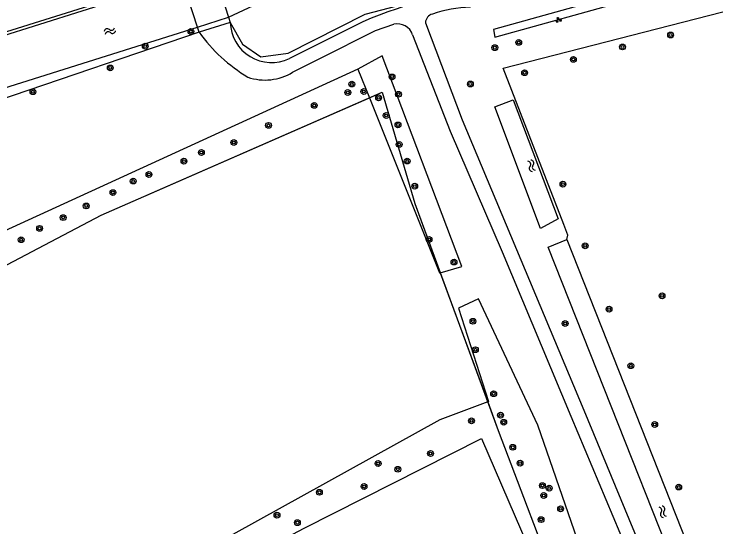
# Model space of a CAD drawing. Extents: x 135999 to 138000, y 396000 to 398501.
# Drawn here: x 136445.8 to 136542.6, y 396578.8 to 396649.5 of the extents above; entities that cross this region are included whole.
import ezdxf

# ---------------------------------------------------------------- set-up
doc = ezdxf.new("R2010")
doc.units = 0
for name, color, linetype in [('gg-afsc-draadraster', 7, 'Continuous'), ('gg-afsc-faunaraster', 7, 'Continuous'), ('gg-afsc-hekwerk', 7, 'Continuous'), ('gg-afsc-lijn draadraster', 7, 'Continuous'), ('gg-knt-onverhard', 7, 'Continuous'), ('gg-kntw-beschoeiing', 7, 'Continuous'), ('gg-kntw-bovenkant insteek waterloop', 7, 'Continuous'), ('gg-kntw-greppel-droge sloot', 7, 'Continuous'), ('gg-kwrk-kunstwerk niveau 01', 7, 'Continuous'), ('gt-grn-groengrens', 7, 'Continuous'), ('gt-symb-boom', 7, 'Continuous'), ('gt-symb-groenvak', 7, 'Continuous'), ('gt-symb-watersymbool', 7, 'Continuous')]:
    doc.layers.add(name, color=color, linetype=linetype)

# ---------------------------------------------------------------- blocks, each defined once
blk = doc.blocks.new('gt0-BOOM')
at = {"layer": 'gt-symb-boom'}
for radius in [0.4, 0.2]:
    blk.add_circle((0, 0), radius, dxfattribs=at)
blk = doc.blocks.new('gt0-WA')
at = {"layer": 'gt-symb-watersymbool'}
for centre, start, end in [((-0.323, 0.022), 28.07249, 151.92751), ((0.427, 0.422), 208.07248, 331.92751), ((-0.323, -0.428), 28.07249, 151.92751), ((0.427, -0.028), 208.07248, 331.92751)]:
    blk.add_arc(centre, 0.425, start, end, dxfattribs=at)
blk = doc.blocks.new('gt0-GRVAK')
at = {"layer": 'gt-symb-groenvak'}
for p, q in [((-0.11, 0.189), (-0.228, 0.24)), ((-0.182, 0.153), (0.088, 0.153)), ((-0.091, 0.211), (-0.156, 0.322)), ((-0.047, 0.214), (-0.047, 0.393)), ((-0.004, 0.211), (0.061, 0.322)), ((0.015, 0.189), (0.133, 0.24)), ((0.262, -0.052), (0.197, 0.059)), ((0.305, -0.049), (0.305, 0.13)), ((0.349, -0.052), (0.414, 0.059)), ((-0.245, -0.228), (-0.363, -0.177)), ((-0.318, -0.264), (-0.047, -0.264)), ((-0.226, -0.206), (-0.291, -0.095)), ((-0.183, -0.203), (-0.183, -0.024)), ((-0.139, -0.206), (-0.074, -0.095)), ((-0.12, -0.228), (-0.002, -0.177)), ((0.243, -0.074), (0.125, -0.023)), ((0.17, -0.11), (0.441, -0.11)), ((0.368, -0.074), (0.486, -0.023))]:
    blk.add_line(p, q, dxfattribs=at)

msp = doc.modelspace()

# ---------------------------------------------------------------- linework, layer by layer
at = {"layer": 'gg-afsc-draadraster'}
for p, q in [((136471.35, 396646.99), (136433.148, 396634.012)), ((136504.594, 396613.848), (136511.142, 396596.049))]:
    msp.add_line(p, q, dxfattribs=at)
for points in [[(136494.84, 396637.963), (136496.59, 396638.727), (136501.087, 396623.381), (136504.594, 396613.848)], [(136438.778, 396611.74), (136457.828, 396621.794), (136494.84, 396637.963)], [(136511.142, 396596.049), (136512.603, 396592.077), (136521.46, 396568.745), (136529.408, 396548.538)]]:
    msp.add_lwpolyline(points, dxfattribs=at)
at = {"layer": 'gg-afsc-faunaraster'}
msp.add_line((136522.058, 396618.423), (136522.165, 396619.016), dxfattribs=at)
for points in [[(136475.64, 396648.35), (136477.33, 396645.338), (136479.871, 396643.609), (136483.651, 396644.11), (136494.241, 396649.495), (136550.316, 396664.161), (136603.929, 396670.667)], [(136521.616, 396620.485), (136513.26, 396642.053), (136605.568, 396665.739), (136610.374, 396651.252), (136615.689, 396634.905), (136620.53, 396620.664), (136625.684, 396606.181), (136631.209, 396592.464), (136633.323, 396587.331), (136634.192, 396584.968)], [(136468.899, 396654.649), (136324.339, 396609.375), (136319.373, 396609.067), (136313.429, 396609.104), (136307.584, 396610.677), (136296.964, 396614.794), (136296.556, 396614.065)]]:
    msp.add_lwpolyline(points, dxfattribs=at)
at = {"layer": 'gg-afsc-hekwerk'}
msp.add_line((136522.165, 396619.016), (136521.616, 396620.485), dxfattribs=at)
at = {"layer": 'gg-afsc-lijn draadraster'}
msp.add_lwpolyline([(136438.778, 396611.74), (136457.828, 396621.794), (136496.59, 396638.727), (136501.087, 396623.381), (136512.603, 396592.077), (136521.46, 396568.745), (136529.408, 396548.538)], dxfattribs=at)
at = {"layer": 'gg-knt-onverhard'}
msp.add_line((136493.918, 396648.448), (136483.802, 396643.379), dxfattribs=at)
for points in [[(136484.242, 396641.484), (136488.01, 396643.372), (136495.652, 396647.237), (136498.201, 396648.112)], [(136502.548, 396648.303), (136507.613, 396634.903), (136524.406, 396594.887), (136533.796, 396572.134), (136538.157, 396561.108), (136542.539, 396550.609)], [(136500.792, 396646.637), (136505.955, 396633.354), (136513.147, 396616.711), (136522.607, 396594.067), (136532.253, 396571.073), (136537.52, 396557.872), (136540.915, 396549.914)]]:
    msp.add_lwpolyline(points, dxfattribs=at)
for centre, radius, start, end in [((136516.445, 396596.122), 56.969, 93.53278, 113.29294), ((136509.548, 396631.183), 19.29, 92.32186, 108.22638), ((136503.888, 396648.217), 1.342, 106.16049, 176.31111), ((136481.345, 396648.532), 5.708, 181.82217, 295.4915), ((136498.664, 396645.912), 2.248, 18.81355, 101.88261), ((136489.859, 396660.348), 22.826, 215.81807, 238.90988), ((136480.429, 396647.718), 7.308, 251.18297, 301.45053)]:
    msp.add_arc(centre, radius, start, end, dxfattribs=at)
at = {"layer": 'gg-kntw-beschoeiing'}
for p, q in [((136326.77, 396609.35), (136469.004, 396654.322)), ((136471.125, 396647.695), (136475.411, 396649.074)), ((136329.937, 396603.169), (136471.125, 396647.695))]:
    msp.add_line(p, q, dxfattribs=at)
msp.add_lwpolyline([(136475.411, 396649.074), (136540.63, 396679.53), (136542.22, 396680.041), (136543.89, 396680.231), (136651.21, 396683.2)], dxfattribs=at)
at = {"layer": 'gg-kntw-bovenkant insteek waterloop'}
msp.add_line((136522.058, 396618.423), (136552.337, 396541.836), dxfattribs=at)
for points in [[(136520.847, 396621.272), (136518.436, 396619.941), (136512.121, 396636.706), (136514.648, 396637.658), (136520.847, 396621.272)], [(136545.42, 396551.843), (136519.493, 396617.367), (136522.058, 396618.423)]]:
    msp.add_lwpolyline(points, dxfattribs=at)
at = {"layer": 'gg-kntw-greppel-droge sloot'}
msp.add_line((136493.252, 396641.928), (136494.84, 396637.963), dxfattribs=at)
for points in [[(136504.594, 396613.848), (136507.583, 396614.715), (136496.586, 396643.729), (136493.252, 396641.928)], [(136494.84, 396637.963), (136504.508, 396613.823), (136504.594, 396613.848)], [(136533.695, 396546.821), (136531.108, 396555.081), (136518.05, 396592.833), (136509.876, 396610.235), (136507.135, 396608.955), (136511.238, 396596.085), (136511.142, 396596.049)], [(136511.142, 396596.049), (136504.526, 396593.576), (136463.635, 396570.905), (136406.832, 396539.521), (136407.149, 396537.115), (136454.112, 396561.848), (136485.828, 396578.638), (136510.301, 396590.979), (136528.586, 396548.638), (136527.515, 396547.885)]]:
    msp.add_lwpolyline(points, dxfattribs=at)
at = {"layer": 'gg-kwrk-kunstwerk niveau 01'}
for p, q in [((136473.294, 396655.758), (136475.411, 396649.074)), ((136471.125, 396647.695), (136469.004, 396654.322)), ((136475.411, 396649.074), (136475.64, 396648.35)), ((136475.64, 396648.35), (136471.35, 396646.99)), ((136471.35, 396646.99), (136471.125, 396647.695))]:
    msp.add_line(p, q, dxfattribs=at)
at = {"layer": 'gt-grn-groengrens'}
for points in [[(136511.926, 396647.377), (136512.135, 396646.312), (136531.007, 396651.594), (136530.798, 396652.659), (136511.926, 396647.377)], [(136493.252, 396641.928), (136439.491, 396617.321), (136433.148, 396634.012)]]:
    msp.add_lwpolyline(points, dxfattribs=at)

# ---------------------------------------------------------------- block references
at = {"layer": 'gt-symb-boom'}
for p in [(136470.229, 396647.11), (136536.352, 396646.616), (136515.421, 396645.597), (136463.931, 396645.072), (136512.118, 396644.87), (136529.725, 396644.964), (136522.949, 396643.248), (136459.101, 396642.078), (136497.951, 396640.837), (136516.234, 396641.411), (136492.407, 396639.853), (136508.747, 396639.86), (136448.439, 396638.796), (136494.069, 396638.821), (136491.851, 396638.688), (136496.103, 396637.949), (136498.847, 396638.443), (136487.231, 396636.907), (136497.147, 396635.512), (136480.926, 396634.158), (136498.773, 396634.219), (136476.142, 396631.794), (136498.94, 396631.53), (136471.661, 396630.417), (136469.267, 396629.219), (136500.034, 396629.232), (136464.441, 396627.383), (136462.268, 396626.475), (136501.083, 396625.771), (136521.518, 396626.052), (136459.471, 396624.889), (136455.789, 396623.048), (136452.609, 396621.437), (136449.363, 396619.961), (136446.824, 396618.39), (136503.054, 396618.42), (136524.575, 396617.551), (136506.494, 396615.309), (136535.176, 396610.656), (136527.867, 396608.814), (136509.104, 396607.147), (136521.82, 396606.841), (136509.447, 396603.23), (136530.873, 396601.02), (136511.962, 396597.158), (136508.91, 396593.42), (136512.912, 396594.21), (136513.344, 396593.228), (136534.166, 396592.917), (136514.587, 396589.772), (136503.26, 396588.917), (136496.031, 396587.533), (136515.601, 396587.591), (136498.755, 396586.743), (136494.095, 396584.362), (136518.684, 396584.491), (136519.62, 396584.149), (136537.476, 396584.29), (136487.932, 396583.567), (136518.865, 396583.135), (136521.187, 396581.29), (136482.091, 396580.413), (136518.492, 396579.802), (136484.905, 396579.384)]:
    msp.add_blockref('gt0-BOOM', p, dxfattribs=at)
at = {"layer": 'gt-symb-groenvak'}
msp.add_blockref('gt0-GRVAK', (136520.882, 396648.695), dxfattribs=at)
at = {"layer": 'gt-symb-watersymbool'}
for p, rotation in [((136459.004, 396647.142), 19.75789996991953), ((136517.163, 396628.64), -67.7943566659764), ((136535.232, 396580.943), -67.79435666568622)]:
    msp.add_blockref('gt0-WA', p, dxfattribs=dict(at, rotation=rotation))

doc.saveas('drawing.dxf')
